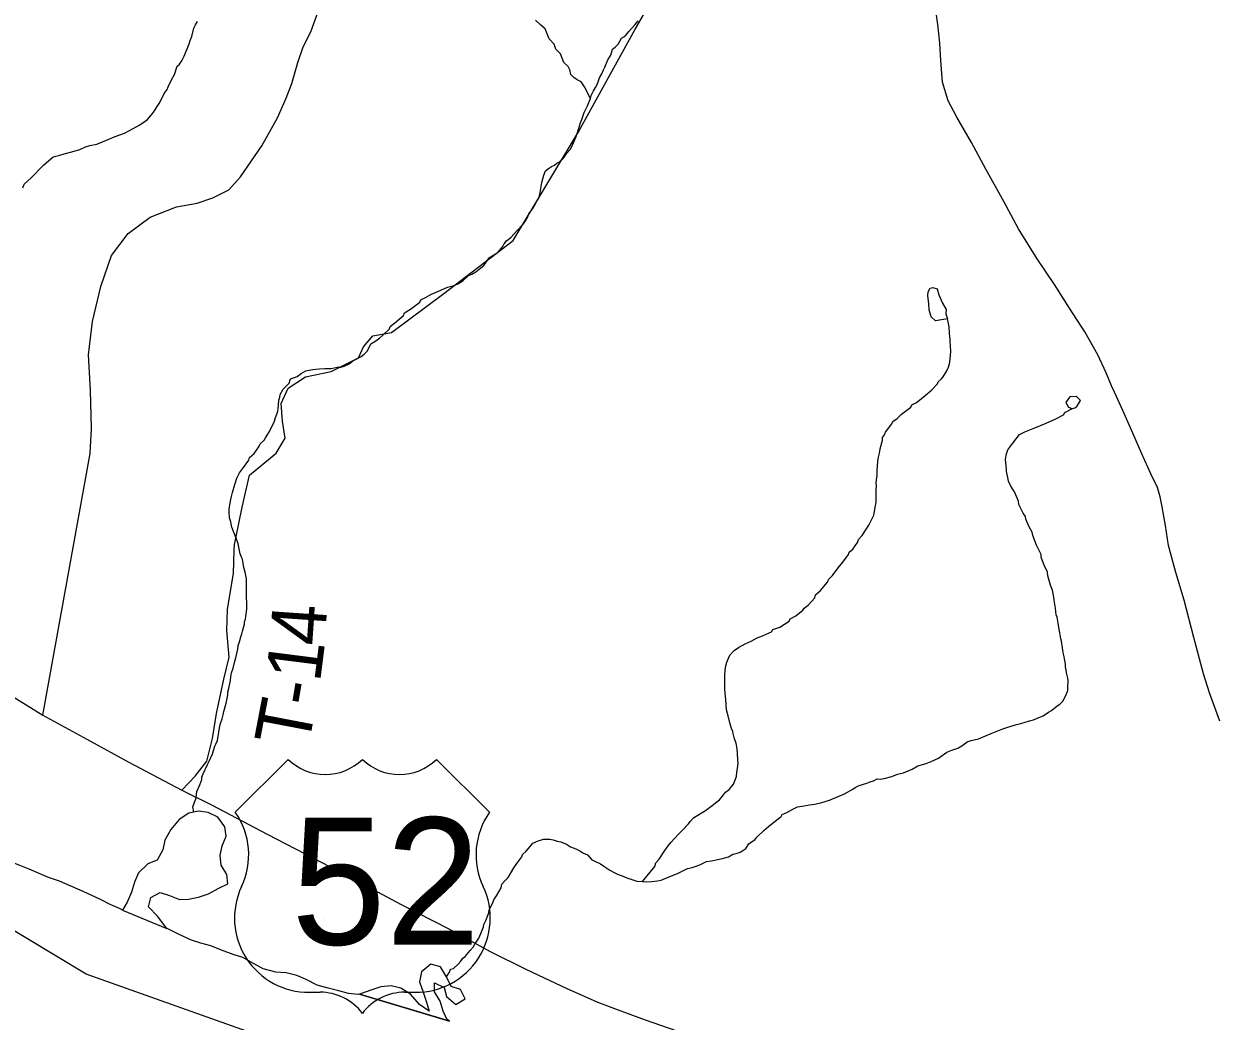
# Model space of a CAD drawing. Extents: x 1310247 to 1664935, y 235267 to 584339.
# Drawn here: x 1507505 to 1514042, y 288974 to 294439 of the extents above; entities that cross this region are included whole.
import ezdxf

# ---------------------------------------------------------------- set-up
doc = ezdxf.new("R2010")
doc.units = 0
for name, color, linetype in [('GM_X_County', 7, 'Continuous'), ('GM_X_Major_River', 7, 'Continuous'), ('GM_X_Minor_River', 7, 'Continuous'), ('GM_X_State_Route', 7, 'Continuous'), ('GM_X_Township', 7, 'Continuous'), ('GM_X_Township_Road', 7, 'Continuous'), ('GM_X_Township_Road_Text', 7, 'Continuous'), ('GM_X_Township_ROW', 7, 'Continuous'), ('GM_X_US_Location', 7, 'Continuous'), ('GM_X_US_Route', 7, 'Continuous'), ('GM_X_US_Shield', 7, 'Continuous')]:
    doc.layers.add(name, color=color, linetype=linetype)

msp = doc.modelspace()

# ---------------------------------------------------------------- linework, layer by layer
at = {"layer": 'GM_X_County'}
msp.add_lwpolyline([(1514276.8, 286192.1), (1513759.6, 286482.8), (1512239.8, 287026), (1510678, 287625.3), (1510160.9, 287793), (1509660.5, 288095.6), (1509377.6, 288605.2), (1508863.6, 288869.3), (1507846.9, 289231.3), (1507343.6, 289532), (1506824.6, 289714.3), (1506322.4, 290012.3), (1505305.7, 290510), (1503817.8, 291158.6), (1502794.5, 291659.8), (1501248.2, 292154.8), (1499689.2, 292803.5), (1497722.5, 293475.7)], dxfattribs=at)
at = {"layer": 'GM_X_Major_River'}
for p, q in [((1508046, 289582.1), (1508288.9, 289482.4)), ((1509343.8, 289121.5), (1509837.2, 288974)), ((1509837.7, 288974), (1509343.8, 289121.5))]:
    msp.add_line(p, q, dxfattribs=at)
for points in [[(1508288.9, 289482.4), (1508236.9, 289548.5), (1508187.7, 289599.6), (1508200.8, 289651.6), (1508251.6, 289678.7), (1508303.5, 289661.7), (1508357.3, 289640.6), (1508407.6, 289641.6), (1508462.1, 289652.6), (1508516.7, 289671.7), (1508569.5, 289700.8), (1508622.3, 289725.9), (1508617.3, 289778.1), (1508586.1, 289828.9), (1508581.1, 289881.2), (1508592.2, 289935.2), (1508613.3, 289987), (1508606.3, 290039.3), (1508567.2, 290092.3), (1508515.4, 290117.3), (1508461.3, 290124.4), (1508408.9, 290113.3), (1508355.9, 290078.2), (1508310.7, 290024.9), (1508277.3, 289965.3), (1508266.3, 289913.3), (1508235, 289855.7), (1508184.4, 289836.6), (1508133.2, 289787.4), (1508112, 289735.6), (1508094.9, 289681.7), (1508071.7, 289626), (1508046, 289582.1)], [(1508046, 289582.1), (1508028.8, 289590.6), (1507977, 289613.7), (1507925.3, 289640.8), (1507873.5, 289663.8), (1507813.8, 289691.1), (1507758, 289716.2), (1507700.2, 289741.4), (1507640.3, 289760.6), (1507588.5, 289783.7), (1507534.7, 289806.8), (1507478.9, 289828), (1507363.2, 289874.3), (1507311.4, 289893.4), (1507249.5, 289914.6), (1507197.6, 289933.7), (1507139.9, 289962.9), (1507087.8, 289969.9), (1507025.8, 289983.1), (1506970.2, 290020.3), (1506910.8, 290063.6), (1506851.2, 290094.9)], [(1509343.8, 289121.5), (1509333.7, 289120.1), (1509283.6, 289125.1), (1509229.6, 289140.1), (1509171.6, 289155.3), (1509111.6, 289170.5), (1509052, 289201.8), (1509000.2, 289224.8), (1508942.2, 289238), (1508886, 289243.1), (1508816, 289260.5), (1508762.3, 289289.6), (1508704.7, 289322.8), (1508650.8, 289339.9), (1508587, 289363.2), (1508529.1, 289386.4), (1508475.2, 289401.5), (1508423.3, 289418.5), (1508355.5, 289447.9), (1508289.9, 289481.3), (1508288.9, 289482.4)], [(1509837.2, 288974), (1509821.8, 288984.4), (1509802.1, 289028.9), (1509785.1, 289083.4), (1509754, 289134.2), (1509755, 289184.3), (1509806.7, 289159.2), (1509819.8, 289108.8), (1509871.2, 289065.7), (1509922, 289096.8), (1509896.9, 289147.5), (1509845, 289164.5), (1509819.9, 289217.2), (1509786.8, 289272), (1509734.9, 289287.1), (1509683.8, 289243.9), (1509672.7, 289189.9), (1509691.6, 289133.3), (1509710.7, 289078.8), (1509725.7, 289028.3), (1509672.2, 289065.5), (1509623.1, 289122.6), (1509569.5, 289153.8), (1509517.5, 289166.8), (1509461.1, 289161.8), (1509410.6, 289144.7), (1509343.8, 289121.5)]]:
    msp.add_lwpolyline(points, dxfattribs=at)
at = {"layer": 'GM_X_Minor_River'}
for points in [[(1507779.8, 293741.7), (1507812.1, 293751.4), (1507842.4, 293765), (1507866.6, 293772.8), (1507904.8, 293780.3), (1507935.1, 293792), (1508005.7, 293821.3), (1508056.1, 293840.7), (1508084.4, 293854.4), (1508141, 293885.8), (1508169.4, 293905.6), (1508181.5, 293915.5), (1508203.9, 293941.3), (1508220.2, 293963.2), (1508232.5, 293981.1), (1508246.8, 294003), (1508259.2, 294027), (1508273.6, 294056.9), (1508289.9, 294078.8), (1508296.1, 294094.8), (1508314.6, 294132.7), (1508331.1, 294162.6), (1508345.6, 294206.6), (1508357.8, 294218.5), (1508370.1, 294236.4), (1508382.4, 294262.4), (1508411.4, 294330.3), (1508415.6, 294348.3), (1508425.9, 294370.3), (1508436.5, 294416.3), (1508444.7, 294434.3), (1508457, 294452.2)], [(1509286.3, 292576.4), (1509306.5, 292592.2), (1509332.8, 292605.9), (1509353, 292615.7), (1509369.2, 292629.6), (1509387.5, 292647.4), (1509406, 292685.3), (1509428.3, 292699.1), (1509452.6, 292716.9), (1509468.8, 292730.8), (1509507.4, 292768.4), (1509511.6, 292780.4), (1509537.9, 292800.2), (1509584.6, 292841.8), (1509590.8, 292855.8), (1509623.2, 292875.5), (1509673.8, 292915), (1509680, 292927), (1509708.3, 292940.7), (1509738.6, 292958.4), (1509789.1, 292979.8), (1509825.4, 292995.5), (1509861.7, 293005), (1509885.9, 293016.8), (1509910.2, 293030.5), (1509940.6, 293060.3), (1509958.8, 293068.1), (1509981, 293079.9), (1509999.3, 293095.7), (1510025.6, 293115.5), (1510054.3, 293157.3), (1510076.5, 293171.1), (1510100.8, 293186.8), (1510129.3, 293218.6), (1510135.5, 293234.6), (1510149.7, 293250.5), (1510172, 293268.3), (1510188.3, 293286.2), (1510208.7, 293308), (1510239.2, 293339.7), (1510251.4, 293355.6), (1510265.8, 293381.6), (1510272, 293397.6), (1510288.3, 293419.5), (1510294.5, 293431.4), (1510306.7, 293449.3), (1510315, 293467.3), (1510325.2, 293483.3), (1510331.5, 293503.3), (1510337.9, 293537.3), (1510342.3, 293569.4), (1510352.8, 293609.4), (1510363.1, 293633.4), (1510379.4, 293647.2), (1510395.5, 293657.1), (1510411.7, 293664.9), (1510423.9, 293676.8), (1510440, 293682.6), (1510460.3, 293702.5), (1510478.8, 293730.4), (1510497.1, 293750.2), (1510505.3, 293764.2), (1510519.7, 293796.1), (1510530, 293822.1), (1510536.3, 293838.1), (1510544.7, 293868.1), (1510555, 293896.1), (1510561.3, 293916.1), (1510573.8, 293954.1), (1510592.3, 293990), (1510608.8, 294029.9), (1510613, 294046), (1510625.4, 294071.9), (1510635.6, 294089.8), (1510643.8, 294103.8), (1510650, 294115.8), (1510658.4, 294143.8), (1510670.7, 294165.7), (1510681, 294187.7), (1510687.2, 294201.6), (1510703.7, 294241.6), (1510720.1, 294267.5), (1510730.5, 294301.5), (1510744.7, 294311.4), (1510761, 294327.2), (1510779.4, 294361.1), (1510791.6, 294369), (1510803.7, 294378.9), (1510820, 294396.8), (1510854.6, 294436.5), (1510870.9, 294456.4)], [(1510608.8, 294029.9), (1510575.5, 294094.6), (1510557.7, 294120.9), (1510535.7, 294133.2), (1510517.8, 294145.5), (1510501.9, 294161.8), (1510496.2, 294188), (1510486.4, 294206.1), (1510462.6, 294228.5), (1510445, 294274.9), (1510431.1, 294287.1), (1510419.3, 294301.3), (1510409.5, 294327.6), (1510381.8, 294358), (1510360.3, 294412.5), (1510336.5, 294432.9), (1510308.7, 294459.3)], [(1507500.3, 293540.3), (1507506.6, 293560.4), (1507545.1, 293596), (1507612.2, 293665.5), (1507665, 293711), (1507701.3, 293720.6), (1507725.4, 293726.3), (1507759.7, 293736), (1507779.8, 293741.7)], [(1512565.1, 292822.3), (1512499.3, 292811.6), (1512475.6, 292834.1), (1512464.3, 292872.5), (1512462.9, 292904.6), (1512457.7, 292950.8), (1512458.1, 292970.9), (1512470.6, 292990.7), (1512484.7, 292994.5), (1512508.7, 292988), (1512518.1, 292953.7), (1512537.3, 292909.2)], [(1512537.3, 292909.2), (1512556.7, 292874.8), (1512556.3, 292850.7), (1512565.1, 292822.3)], [(1512289, 292276), (1512313.4, 292299.8), (1512364.1, 292339.3), (1512370.2, 292351.3), (1512394.5, 292365.1), (1512410.7, 292376.9), (1512453.3, 292412.5), (1512479.7, 292434.3), (1512510.2, 292466), (1512514.3, 292478), (1512530.6, 292491.9), (1512540.8, 292505.8), (1512561.2, 292537.7), (1512569.5, 292557.7), (1512577.9, 292585.7), (1512580.3, 292623.8), (1512582.5, 292641.9), (1512580.9, 292676), (1512579.2, 292698.1), (1512579.3, 292710.2), (1512575.7, 292742.4), (1512574.1, 292778.5), (1512570.3, 292796.6), (1512565.1, 292822.3)], [(1508436.5, 290119.1), (1508430.2, 290148.5), (1508448.9, 290198.5), (1508453.3, 290232.6), (1508469.8, 290268.5), (1508480.2, 290298.5), (1508480.3, 290310.6), (1508486.6, 290328.6), (1508511.3, 290380.5), (1508521.6, 290402.5), (1508538.1, 290438.4), (1508550.6, 290480.5), (1508556.8, 290492.4), (1508565.1, 290512.4), (1508573.6, 290558.5), (1508575.9, 290580.6), (1508582.2, 290604.6), (1508590.6, 290630.6), (1508596.8, 290652.6), (1508601.1, 290670.7), (1508613.7, 290716.7), (1508618, 290742.8), (1508622.2, 290762.8), (1508622.4, 290776.9), (1508628.7, 290796.9), (1508637.2, 290841), (1508639.5, 290861), (1508641.7, 290883.1), (1508652.1, 290909.1), (1508658.4, 290939.1), (1508666.8, 290965.1), (1508677.4, 291013.2), (1508679.6, 291033.3), (1508685.9, 291053.3), (1508694.2, 291079.3), (1508698.5, 291097.3), (1508702.7, 291111.3), (1508713.1, 291149.4), (1508713.3, 291161.4), (1508719.5, 291177.4), (1508721.7, 291191.4), (1508726.2, 291231.5), (1508726.5, 291263.7), (1508724.9, 291297.9), (1508725.5, 291346), (1508723.9, 291382.2), (1508724.1, 291398.3), (1508716.5, 291434.5), (1508710.8, 291460.7), (1508703.3, 291505), (1508697.4, 291517.1), (1508689.6, 291535.3), (1508678.2, 291589.7), (1508674.3, 291605.8), (1508664.6, 291630), (1508656.8, 291648.2), (1508645.1, 291680.5), (1508641.3, 291698.6), (1508639.4, 291710.7), (1508631.7, 291732.9), (1508630, 291765), (1508630.2, 291779.1), (1508632.5, 291803.1), (1508641, 291841.2), (1508647.3, 291871.3), (1508659.9, 291915.3), (1508672.4, 291949.3), (1508686.8, 291979.2), (1508703.1, 292001.1), (1508737.8, 292048.9), (1508742, 292062.9), (1508766.3, 292084.7), (1508792.9, 292120.5), (1508799.1, 292138.5), (1508821.4, 292158.3), (1508829.6, 292170.3), (1508850.1, 292206.2), (1508878.9, 292262.1), (1508883.1, 292282.1), (1508891.4, 292300.1), (1508895.6, 292316.1), (1508897.8, 292332.1), (1508900, 292350.2), (1508902.3, 292376.2), (1508906.6, 292394.3), (1508908.7, 292408.3), (1508925.2, 292438.2), (1508957.7, 292470), (1508966, 292494), (1508988.2, 292501.7), (1509002.3, 292507.6), (1509024.6, 292523.4), (1509048.8, 292537.1), (1509087.1, 292544.7), (1509123.3, 292548.3), (1509153.4, 292549.9), (1509187.6, 292551.5), (1509221.8, 292557.1), (1509241.9, 292558.8), (1509260, 292562.6), (1509286.3, 292576.4)], [(1513234.8, 292394.5), (1513224.5, 292380.6), (1513212.4, 292365.2)], [(1513245.6, 292330.4), (1513261.8, 292335.8), (1513274, 292341.6), (1513282.3, 292357.5), (1513292.7, 292375.3), (1513271, 292397.8), (1513234.8, 292394.5)], [(1512122.8, 290277.6), (1512141, 290285.4), (1512159.2, 290291.2), (1512179.4, 290301), (1512195.4, 290300.8), (1512217.6, 290304.5), (1512259.8, 290314.1), (1512290.1, 290327.7), (1512324.4, 290335.3), (1512370.8, 290354.9), (1512403.1, 290372.5), (1512447.5, 290386), (1512475.7, 290397.8), (1512516.1, 290415.3), (1512560.7, 290448.9), (1512588.9, 290458.6), (1512621.2, 290470.3), (1512643.4, 290482), (1512671.8, 290503.8), (1512693.9, 290511.5), (1512734.2, 290521.1), (1512804.8, 290550.3), (1512867.4, 290575.7), (1512889.6, 290583.4), (1512942, 290598.8), (1512966.1, 290604.6), (1513014.5, 290620), (1513036.7, 290625.8), (1513075, 290641.4), (1513089.1, 290647.2), (1513117.5, 290667), (1513133.7, 290676.8), (1513166.1, 290702.5), (1513180.3, 290710.4), (1513196.5, 290728.2), (1513213, 290758.2), (1513223.3, 290786.2), (1513223.5, 290800.2), (1513226, 290840.4), (1513224.1, 290854.4), (1513218.4, 290874.6), (1513210.8, 290914.9), (1513211, 290930.9), (1513203.4, 290971.2), (1513199.6, 290985.3), (1513195.8, 291007.4), (1513194, 291019.5), (1513188.4, 291055.7), (1513186.5, 291069.8), (1513180.9, 291102), (1513173.3, 291142.3), (1513171.4, 291154.4), (1513167.7, 291176.5), (1513165.8, 291188.6), (1513159.9, 291200.7), (1513156.3, 291236.9), (1513148.8, 291281.2), (1513147, 291297.3), (1513139.4, 291335.5), (1513129.7, 291363.8), (1513114.3, 291414.2), (1513112.5, 291436.3), (1513096.8, 291466.6), (1513077.3, 291517.1), (1513077.5, 291531.1), (1513065.8, 291557.4), (1513052, 291581.6), (1513032.5, 291636.1), (1513028.7, 291654.2), (1513013, 291682.6), (1512993.4, 291725), (1512991.6, 291739), (1512979.8, 291757.3), (1512956.2, 291805.8), (1512954.4, 291823.9), (1512930.9, 291874.4), (1512921.1, 291890.6), (1512909.2, 291908.8), (1512899.5, 291933), (1512895.7, 291953.1), (1512888.1, 291985.4), (1512888.2, 291999.4), (1512884.6, 292033.6), (1512882.8, 292053.7), (1512887.2, 292083.8), (1512895.5, 292105.8), (1512905.7, 292119.7), (1512922, 292141.6), (1512958.7, 292189.3), (1512989, 292203), (1513033.4, 292222.5), (1513106.1, 292251.8), (1513158.6, 292275.2), (1513201, 292296.8), (1513207.2, 292308.8), (1513245.6, 292330.4)], [(1513212.4, 292365.2), (1513228.1, 292339.3), (1513238.9, 292334.4), (1513245.6, 292330.4)], [(1510893.5, 289738.4), (1510960.7, 289822), (1510967, 289842), (1510985.3, 289861.8), (1511016, 289909.6), (1511034.4, 289935.5), (1511050.7, 289955.4), (1511089.3, 289997.1), (1511113.7, 290020.9), (1511146.2, 290054.7), (1511154.4, 290068.6), (1511172.7, 290088.5), (1511211.2, 290112.1), (1511239.5, 290127.8), (1511276, 290155.5), (1511300.3, 290175.3), (1511316.5, 290187.1), (1511336.9, 290215), (1511349.1, 290228.9), (1511369.4, 290242.7), (1511391.8, 290272.6), (1511400, 290290.6), (1511408.4, 290314.6), (1511410.7, 290338.6), (1511414.9, 290358.7), (1511417.2, 290386.8), (1511415.5, 290406.9), (1511413.9, 290441), (1511412.1, 290465.2), (1511406.5, 290497.4), (1511398.7, 290521.6), (1511391.1, 290549.8), (1511389.2, 290561.9), (1511381.3, 290578), (1511371.7, 290608.3), (1511364.1, 290646.5), (1511356.3, 290672.8), (1511352.7, 290700.9), (1511352.8, 290713), (1511349.3, 290755.2), (1511347.5, 290771.3), (1511345.7, 290791.4), (1511344.2, 290837.6), (1511344.4, 290853.7), (1511344.7, 290873.8), (1511349.2, 290913.9), (1511355.5, 290941.9), (1511372, 290979.9), (1511396.4, 291005.7), (1511420.7, 291021.5), (1511457.1, 291041.1), (1511489.4, 291056.8), (1511521.8, 291074.4), (1511552, 291086.1), (1511600.5, 291107.6), (1511608.6, 291119.5), (1511646.9, 291133.1), (1511697.6, 291166.7), (1511703.7, 291178.6), (1511734, 291194.3), (1511772.6, 291226), (1511778.7, 291238), (1511801, 291253.7), (1511837.6, 291293.5), (1511841.8, 291309.5), (1511868.2, 291333.2), (1511906.9, 291379), (1511913.1, 291395), (1511935.5, 291416.8), (1511966.1, 291458.6), (1511990.5, 291488.4), (1512023.2, 291532.2), (1512025.3, 291544.2), (1512045.6, 291560), (1512072.2, 291597.8), (1512076.4, 291613.9), (1512096.7, 291635.7), (1512117.1, 291665.6), (1512133.5, 291691.5), (1512150, 291725.4), (1512160.3, 291747.4), (1512166.7, 291777.4), (1512168.8, 291791.5), (1512173.1, 291815.5), (1512174, 291887.8), (1512176.2, 291907.9), (1512174.4, 291922), (1512176.6, 291942), (1512178.9, 291962.1), (1512179.2, 291990.2), (1512183.8, 292042.3), (1512186.1, 292064.4), (1512192.4, 292086.4), (1512196.7, 292110.5), (1512209.3, 292158.5), (1512209.5, 292172.5), (1512219.7, 292186.5), (1512225.9, 292202.5), (1512260.6, 292248.2), (1512264.7, 292260.2), (1512289, 292276)], [(1509819.9, 289217.2), (1509837.4, 289243.2), (1509841.6, 289259.2), (1509857.7, 289263.1), (1509884.1, 289286.8), (1509898.3, 289302.7), (1509910.6, 289318.7), (1509922.7, 289328.6), (1509949.2, 289360.4), (1509965.5, 289380.3), (1509975.7, 289396.2), (1509998.2, 289428.1), (1510008.5, 289454), (1510023, 289490), (1510025.2, 289504.1), (1510035.5, 289526), (1510052.1, 289568), (1510054.3, 289584.1), (1510074.8, 289622), (1510079, 289638), (1510093.3, 289659.9), (1510119.9, 289703.8), (1510124.2, 289723.8), (1510138.4, 289741.7), (1510158.8, 289761.5), (1510171.1, 289783.5), (1510189.5, 289813.4), (1510205.8, 289837.3), (1510232.4, 289875.1), (1510236.6, 289887.1), (1510256.9, 289905), (1510279.2, 289930.8), (1510293.5, 289948.7), (1510321.8, 289962.4), (1510335.9, 289966.3), (1510352, 289972.1), (1510386.2, 289971.7), (1510404.2, 289967.4), (1510426.2, 289961.1), (1510446.2, 289956.9), (1510478.2, 289944.4), (1510500.1, 289930.1), (1510528.1, 289917.7), (1510550.1, 289907.4), (1510568, 289897.1), (1510592, 289884.8), (1510615.8, 289858.3), (1510635.7, 289848.1), (1510663.7, 289835.7), (1510681.6, 289823.4), (1510715.5, 289800.9), (1510739.5, 289788.5), (1510757.4, 289780.3), (1510791.4, 289765.8), (1510807.4, 289759.6), (1510841.4, 289749.1), (1510863.4, 289740.8), (1510893.5, 289738.4), (1510913.6, 289738.1), (1510945.7, 289739.8), (1510975.9, 289743.4), (1510996, 289747.2), (1511044.4, 289766.7), (1511084.8, 289782.2), (1511141.3, 289809.7), (1511165.5, 289815.4), (1511181.6, 289821.2), (1511207.9, 289830.9), (1511244.2, 289848.6), (1511272.4, 289852.2), (1511306.6, 289859.8), (1511332.8, 289865.5), (1511365, 289875.2), (1511389.3, 289889), (1511407.4, 289892.8), (1511429.6, 289900.5), (1511443.7, 289908.4), (1511459.9, 289920.2), (1511476.3, 289946.1), (1511490.5, 289956), (1511508.7, 289967.8), (1511520.9, 289981.7), (1511559.5, 290019.4), (1511583.9, 290041.2), (1511604.1, 290057), (1511652.8, 290094.6), (1511658.9, 290106.6), (1511685.2, 290118.3), (1511717.5, 290136), (1511743.8, 290147.7), (1511767.9, 290151.4), (1511808.2, 290159), (1511838.3, 290162.6), (1511876.6, 290172.2), (1511918.9, 290185.7), (1511965.4, 290205.2), (1511999.7, 290218.9), (1512046.2, 290244.4), (1512058.3, 290254.3), (1512080.5, 290266.1), (1512122.8, 290277.6)]]:
    msp.add_lwpolyline(points, dxfattribs=at)
at = {"layer": 'GM_X_State_Route'}
for points in [[(1513463.8, 292456.4), (1513433.9, 292526.1), (1513388.6, 292625.7), (1513316.2, 292750.8), (1513233.3, 292880.5), (1513150.4, 293010.2), (1513055.4, 293151.9), (1512954.3, 293316.3), (1512872.9, 293465.6), (1512774.9, 293643.5), (1512696.4, 293789.8), (1512616.5, 293927.1), (1512568.3, 294017.5), (1512538.1, 294120.1), (1512527.6, 294237.7), (1512523, 294334.2), (1512511, 294436.7), (1512482.3, 294640.4)], [(1514056.3, 290617.7), (1513999.4, 290773.8), (1513967.1, 290878.1), (1513913.4, 291076.9), (1513860.7, 291280.5), (1513815.4, 291432.8), (1513776.2, 291580.6), (1513759.3, 291690.2), (1513740, 291793.2), (1513730.6, 291847.3), (1513714.5, 291898.9), (1513678.4, 291974.1), (1513629.9, 292083.2), (1513566.6, 292226), (1513525.8, 292321), (1513479.1, 292420.6), (1513463.8, 292456.4)]]:
    msp.add_lwpolyline(points, dxfattribs=at)
at = {"layer": 'GM_X_Township'}
msp.add_lwpolyline([(1514276.8, 286192.1), (1513759.6, 286482.8), (1512239.8, 287026), (1510678, 287625.3), (1510160.9, 287793), (1509660.5, 288095.6), (1509377.6, 288605.2), (1508863.6, 288869.3), (1507846.9, 289231.3), (1507343.6, 289532), (1506824.6, 289714.3), (1506322.4, 290012.3), (1505305.7, 290510), (1503817.8, 291158.6), (1502794.5, 291659.8), (1501248.2, 292154.8), (1499689.2, 292803.5), (1497722.5, 293475.7)], dxfattribs=at)
at = {"layer": 'GM_X_Township_Road'}
msp.add_lwpolyline([(1508371, 290239.8), (1508442.7, 290315.9), (1508507, 290399.4), (1508539.1, 290523.2), (1508560, 290659.8), (1508599.7, 290847.2), (1508629.3, 290969.3), (1508617, 291113.9), (1508620.4, 291232.3), (1508652.9, 291426.5), (1508657.7, 291554.9), (1508658.9, 291586.9), (1508666, 291621)], dxfattribs=at)
at = {"layer": 'GM_X_Township_ROW'}
for points in [[(1508666, 291621), (1508701.5, 291791.1), (1508740.9, 291965.5), (1508887.6, 292086), (1508935.6, 292169.1), (1508922.3, 292262.7), (1508914.8, 292359.4), (1508953.5, 292442.6), (1509048.6, 292505), (1509188.3, 292534.7), (1509338.5, 292609.1), (1509365.2, 292670), (1509417.3, 292729.5), (1509519.8, 292748.8), (1509805.2, 292961.4), (1510185.7, 293252.7), (1510542.5, 293847.2), (1510851.6, 294406.1), (1511077.6, 294798.6)], [(1507608.4, 290651.1), (1507868.4, 292085.5), (1507876.1, 292221.8), (1507870.6, 292432.6), (1507859, 292625.3), (1507881.2, 292807.6), (1507926.5, 293000.3), (1507927.8, 293005.7), (1507986, 293169.6), (1508075.7, 293290.9), (1508197.2, 293379.8), (1508340.3, 293436.4), (1508454.9, 293457.1), (1508539.6, 293486.3), (1508628.3, 293529.4), (1508691.4, 293600.9), (1508807.9, 293770.1), (1508894, 293923.6), (1508941.5, 294031.3), (1508972.6, 294113.2), (1509006.1, 294227.2), (1509035.2, 294313.1), (1509076.3, 294394.9), (1509117.8, 294506.7)]]:
    msp.add_lwpolyline(points, dxfattribs=at)
at = {"layer": 'GM_X_US_Route'}
msp.add_lwpolyline([(1507388.3, 290788.1), (1507608.4, 290651.1), (1507849.5, 290519.9), (1508077.3, 290394.5), (1508371, 290239.8), (1508536.8, 290156.7), (1508838.6, 289998.2), (1509095.3, 289864.5), (1509336.2, 289739), (1509572.1, 289612.7), (1509832.7, 289479.5), (1510059.3, 289356.5), (1510255.3, 289258.5), (1510385.5, 289196.7), (1510476.2, 289154.1), (1510644.2, 289079.3), (1510754.3, 289037.6), (1510909.3, 288980.5), (1511082.9, 288921.1)], dxfattribs=at)
at = {"layer": 'GM_X_US_Shield'}
for p, q in [((1508953.3, 290408.7), (1508663.3, 290118.7)), ((1510055.4, 290118.7), (1509765.4, 290408.7)), ((1509069.3, 289132.5), (1509127.3, 289132.5)), ((1509591.4, 289132.5), (1509649.4, 289132.5))]:
    msp.add_line(p, q, dxfattribs=at)
for centre, radius, start, end in [((1509156.3, 290615.8), 290, 225.573, 314.427), ((1509562.4, 290615.8), 290, 225.573, 314.427), ((1508330.6, 289885.8), 406.1, 334.54712, 35.00093), ((1510388.1, 289885.8), 406.1, 144.99907, 205.45288), ((1509064.8, 289538.6), 406.1, 154.83192, 270.63826), ((1509653.9, 289538.6), 406.1, 269.36174, 25.16808), ((1509127.3, 288842.5), 290, 36.8699, 90), ((1509591.4, 288842.5), 290, 90, 143.1301)]:
    msp.add_arc(centre, radius, start, end, dxfattribs=at)

# ---------------------------------------------------------------- texts
at = {"layer": 'GM_X_Township_Road_Text'}
for s, rotation, p in [('4', 86.0824, (1509152.1, 291027.1)), ('1', 82.75565, (1509126.9, 290824.9)), ('-', 80.3803, (1509104.4, 290690)), ('T', 79.17901, (1509061, 290462.9))]:
    msp.add_text(s, height=300, rotation=rotation, dxfattribs=at).set_placement(p)
at = {"layer": 'GM_X_US_Location'}
for s in ['/', '0']:
    msp.add_text(s, height=1, dxfattribs=at).set_placement((1509359, 289736.1))
msp.add_text('52', height=1, rotation=0.00001, dxfattribs=at).set_placement((1509152.6, 289529.1))
at = {"layer": 'GM_X_US_Shield'}
msp.add_text('52', height=696.1, dxfattribs=at).set_placement((1508969.7, 289393.6))

doc.saveas('drawing.dxf')
